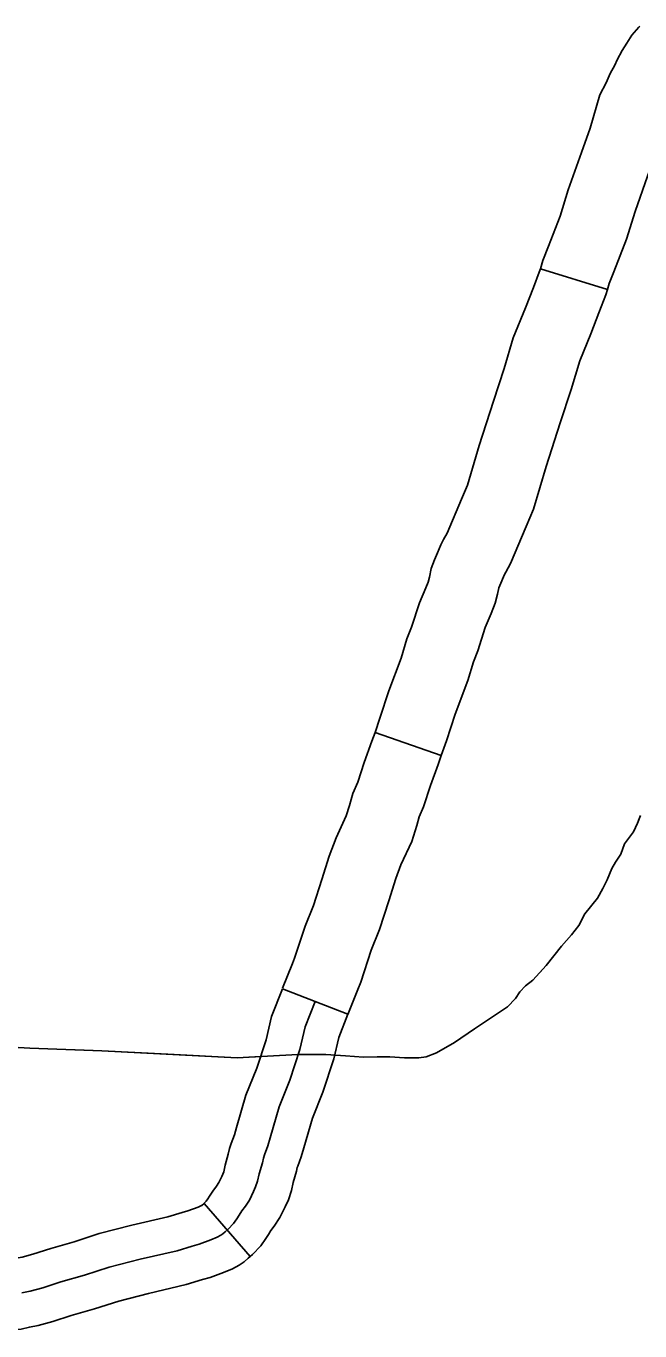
# Model space of a CAD drawing. Extents: x 1720274 to 1751788, y 372074 to 391887.
# Drawn here: x 1733112.8 to 1733319.9, y 378065 to 378505.6 of the extents above; entities that cross this region are included whole.
import ezdxf

# ---------------------------------------------------------------- set-up
doc = ezdxf.new("R2010")
doc.units = 0
for name, color, linetype in [('Level 32', 7, 'Continuous'), ('Level 43', 7, 'Continuous'), ('Level 45', 7, 'Continuous')]:
    doc.layers.add(name, color=color, linetype=linetype)

msp = doc.modelspace()

# ---------------------------------------------------------------- linework, layer by layer
at = {"layer": 'Level 32'}
for p, q in [((1733199.28, 378180.55), (1733221.38, 378171.98)), ((1733172.88, 378108.03), (1733188.38, 378090.1))]:
    msp.add_line(p, q, dxfattribs=at)
for points in [[(1733199.28, 378180.55), (1733195.63, 378171.14), (1733193.75, 378163.28), (1733190.62, 378153.68), (1733186.98, 378144.55), (1733183.82, 378133.66), (1733183.06, 378131.23), (1733182.03, 378128.29), (1733181.46, 378126.58), (1733181.02, 378124.72), (1733180, 378120.98), (1733179.46, 378118.76), (1733179.2, 378117.94), (1733178.82, 378117.14), (1733177.81, 378115.05), (1733177.05, 378113.89), (1733175.79, 378112.17), (1733174.73, 378110.5), (1733174.09, 378109.54), (1733173.54, 378108.75), (1733172.8, 378107.96), (1733172.88, 378108.03)], [(1733210.33, 378176.26), (1733206.97, 378167.61), (1733205.17, 378160.06), (1733201.77, 378149.64), (1733198.2, 378140.7), (1733195.17, 378130.24), (1733194.31, 378127.49), (1733193.24, 378124.46), (1733192.87, 378123.35), (1733192.51, 378121.8), (1733191.47, 378118.01), (1733190.88, 378115.56), (1733190.25, 378113.59), (1733189.51, 378112.03), (1733188.13, 378109.18), (1733186.78, 378107.14), (1733185.6, 378105.52), (1733184.67, 378104.04), (1733183.89, 378102.86), (1733182.76, 378101.25), (1733181, 378099.38), (1733179.92, 378098.45), (1733179.13, 378097.76), (1733178.54, 378097.37), (1733177.22, 378096.63), (1733175.11, 378095.75), (1733171.14, 378094.32), (1733168.88, 378093.64), (1733163.73, 378092.07), (1733151.33, 378089.17), (1733140.78, 378086.47), (1733132.45, 378083.77), (1733124.55, 378081.51), (1733118.42, 378079.55), (1733114.16, 378078.37), (1733111.31, 378077.83)], [(1733221.38, 378171.98), (1733218.31, 378164.07), (1733216.58, 378156.84), (1733212.91, 378145.6), (1733209.42, 378136.85), (1733206.51, 378126.82), (1733205.56, 378123.76), (1733204.46, 378120.62), (1733204.29, 378120.12), (1733204, 378118.88), (1733202.95, 378115.05), (1733202.3, 378112.37), (1733201.3, 378109.24), (1733200.2, 378106.92), (1733198.45, 378103.3), (1733196.52, 378100.38), (1733195.42, 378098.86), (1733194.61, 378097.59), (1733193.68, 378096.19), (1733191.98, 378093.74), (1733189.19, 378090.8), (1733188.38, 378090.1)], [(1733172.88, 378108.03), (1733172.14, 378107.39), (1733172.07, 378107.33), (1733172.03, 378107.31), (1733170.82, 378106.8), (1733167.41, 378105.58), (1733165.43, 378104.97), (1733160.65, 378103.52), (1733148.51, 378100.68), (1733137.49, 378097.86), (1733128.99, 378095.11), (1733121.11, 378092.86), (1733115.04, 378090.91), (1733111.47, 378089.92), (1733108.74, 378089.4), (1733106.95, 378088.95), (1733105.22, 378088.78), (1733103.19, 378088.7), (1733100.97, 378088.74)], [(1733188.38, 378090.1), (1733187.69, 378089.51), (1733186.35, 378088.33), (1733184.72, 378087.24), (1733182.4, 378085.96), (1733179.4, 378084.7), (1733174.87, 378083.07), (1733172.34, 378082.3), (1733166.81, 378080.62), (1733154.14, 378077.66), (1733144.08, 378075.08), (1733135.9, 378072.43), (1733127.99, 378070.17), (1733121.81, 378068.19), (1733116.84, 378066.82), (1733113.89, 378066.26), (1733111.07, 378065.54), (1733106.81, 378065.12), (1733103.44, 378065), (1733100.61, 378065.04)]]:
    msp.add_lwpolyline(points, dxfattribs=at)
at = {"layer": 'Level 43'}
for points in [[(1733080.88, 378162.4), (1733114.01, 378160.42), (1733138.37, 378159.55), (1733183.99, 378157.2), (1733204.52, 378158.32), (1733213.91, 378158.32), (1733220.59, 378157.82), (1733226.65, 378157.45), (1733231.22, 378157.57), (1733235.55, 378157.57), (1733240.49, 378157.2), (1733243.46, 378157.2), (1733245.32, 378157.2), (1733247.79, 378157.57), (1733251.25, 378158.93), (1733257.31, 378162.4), (1733264.11, 378166.98), (1733275.23, 378174.4), (1733277.95, 378177.25), (1733279.44, 378179.48), (1733281.29, 378181.46), (1733283.77, 378183.44), (1733288.34, 378188.39), (1733293.41, 378194.95), (1733296.87, 378198.78), (1733299.34, 378201.88), (1733301.32, 378205.84), (1733305.65, 378211.16), (1733307.38, 378214.37), (1733308.86, 378217.34), (1733310.47, 378221.18), (1733311.71, 378223.28), (1733313.44, 378226.01), (1733314.67, 378229.47), (1733317.77, 378233.56), (1733319.13, 378236.4), (1733320.11, 378239)], [(1733286.17, 378186.04), (1733288.34, 378188.39), (1733293.41, 378194.95), (1733296.87, 378198.78), (1733299.34, 378201.88), (1733301.32, 378205.84), (1733305.65, 378211.16), (1733307.38, 378214.37), (1733308.86, 378217.34), (1733310.47, 378221.18), (1733311.71, 378223.28), (1733313.44, 378226.01), (1733314.67, 378229.47), (1733317.77, 378233.56), (1733319.13, 378236.4), (1733319.81, 378238.19)], [(1733217.05, 378158.08), (1733220.59, 378157.82), (1733226.65, 378157.45), (1733231.22, 378157.57), (1733235.55, 378157.57), (1733240.49, 378157.2), (1733243.46, 378157.2), (1733245.32, 378157.2), (1733247.79, 378157.57), (1733251.25, 378158.93), (1733257.31, 378162.4), (1733264.11, 378166.98), (1733271.23, 378171.73)], [(1733129.42, 378159.87), (1733138.37, 378159.55), (1733160.67, 378158.4)], [(1733160.67, 378158.4), (1733183.99, 378157.2), (1733191.91, 378157.63)]]:
    msp.add_lwpolyline(points, dxfattribs=at)
at = {"layer": 'Level 45'}
for p, q in [((1733286.32, 378423.58), (1733308.98, 378416.65)), ((1733230.53, 378267.07), (1733252.9, 378259.24))]:
    msp.add_line(p, q, dxfattribs=at)
for points in [[(1733319.91, 378505.56), (1733319.61, 378505.25), (1733317.19, 378502.47), (1733315.55, 378499.84), (1733313.95, 378497.35), (1733312.23, 378494.21), (1733311.42, 378492.35), (1733309.91, 378489.58), (1733308.53, 378486.41), (1733306.43, 378482.39), (1733303.19, 378471.14), (1733300.22, 378462.91), (1733295.76, 378450.33), (1733293.04, 378441.39), (1733289.09, 378431.27), (1733287.19, 378426.41), (1733286.32, 378423.58)], [(1733337.02, 378489.16), (1733336.32, 378488.34), (1733335.58, 378487.16), (1733334.33, 378485.21), (1733333.52, 378483.75), (1733332.74, 378481.96), (1733331.23, 378479.18), (1733329.92, 378476.17), (1733328.54, 378473.53), (1733325.75, 378463.83), (1733322.54, 378454.93), (1733318.28, 378442.92), (1733315.45, 378433.62), (1733311.16, 378422.63), (1733309.58, 378418.61), (1733308.98, 378416.65)], [(1733286.32, 378423.58), (1733285.98, 378422.47), (1733284, 378417.25), (1733281.36, 378410.49), (1733277.2, 378400.34), (1733274.16, 378389.96), (1733270.48, 378378.92), (1733265.66, 378363.9), (1733261.7, 378350.53), (1733259.73, 378345.88)], [(1733308.98, 378416.65), (1733308.41, 378414.78), (1733306.11, 378408.73), (1733303.36, 378401.69), (1733299.6, 378392.49), (1733296.78, 378382.88), (1733293.01, 378371.55), (1733288.31, 378356.91), (1733284.04, 378342.51), (1733281.55, 378336.64)], [(1733259.73, 378345.88), (1733254.86, 378334.39), (1733253.68, 378332.19), (1733252.76, 378330.37), (1733251.58, 378327.71), (1733250.56, 378325.33), (1733249.53, 378322.45), (1733248.88, 378319.52), (1733248.42, 378317.84), (1733247.72, 378315.89), (1733245.55, 378310.86), (1733242.89, 378302.65), (1733241.28, 378298.63), (1733239.4, 378292.11), (1733235.23, 378281.09), (1733232.21, 378271.87), (1733230.53, 378267.07)], [(1733281.55, 378336.64), (1733276.26, 378324.15), (1733274.7, 378321.23), (1733274.17, 378320.19), (1733273.3, 378318.23), (1733272.63, 378316.67), (1733272.35, 378315.89), (1733271.89, 378313.81), (1733271.03, 378310.68), (1733269.78, 378307.19), (1733267.75, 378302.49), (1733265.19, 378294.59), (1733263.73, 378290.93), (1733261.91, 378284.63), (1733257.59, 378273.2), (1733254.66, 378264.27), (1733252.9, 378259.24)], [(1733230.53, 378267.07), (1733229.5, 378264.14), (1733226.91, 378256.93), (1733224.71, 378250.32), (1733223.06, 378246.41), (1733221.93, 378242.37), (1733220.85, 378238.91), (1733217.38, 378231.53), (1733215.11, 378225.33), (1733212.64, 378217.4), (1733209.77, 378208.69), (1733206.95, 378201.7), (1733203.41, 378190.87), (1733202.69, 378189.07)], [(1733252.9, 378259.24), (1733251.84, 378256.21), (1733249.31, 378249.18), (1733246.9, 378241.95), (1733245.48, 378238.58), (1733244.66, 378235.64), (1733242.98, 378230.29), (1733239.28, 378222.39), (1733237.56, 378217.72), (1733235.21, 378210.17), (1733232.04, 378200.53), (1733229.23, 378193.58), (1733225.7, 378182.78), (1733224.69, 378180.26)], [(1733202.69, 378189.07), (1733199.33, 378180.67)], [(1733224.69, 378180.26), (1733221.33, 378171.86)]]:
    msp.add_lwpolyline(points, dxfattribs=at)

doc.saveas('drawing.dxf')
